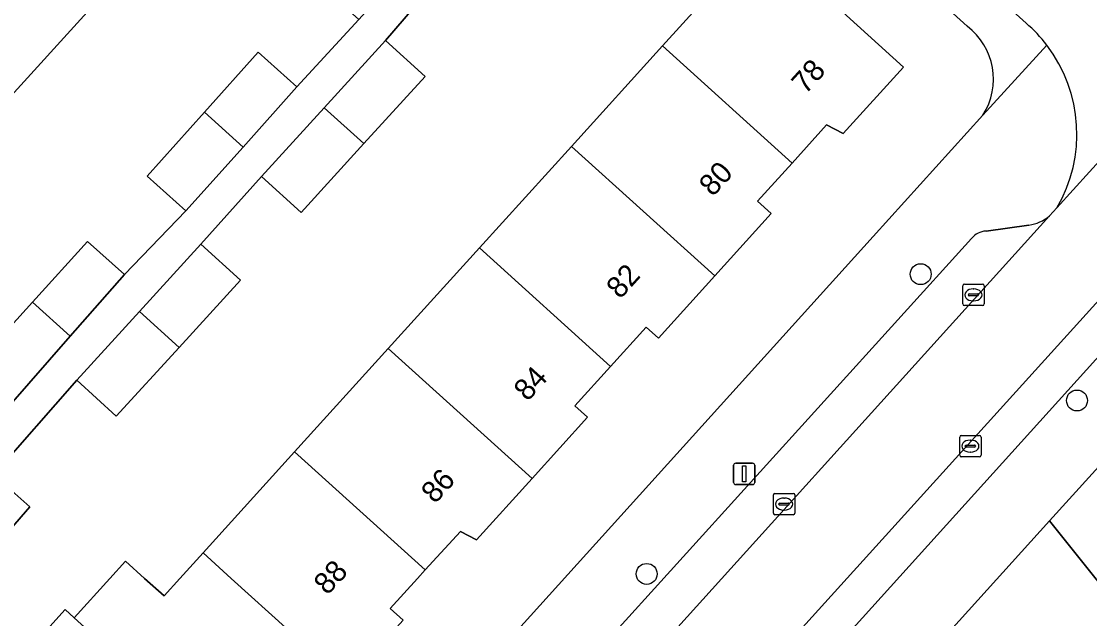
# Model space of a CAD drawing. Extents: x 159039 to 160102, y 381214 to 382524.
# Drawn here: x 159543.52 to 159593.38, y 381748.12 to 381776.02 of the extents above; entities that cross this region are included whole.
import ezdxf

# ---------------------------------------------------------------- set-up
doc = ezdxf.new("R2010")
doc.units = 0
for name, color, linetype in [('IMGEO_Boom', 7, 'Continuous'), ('IMGEO_Erf', 7, 'Continuous'), ('IMGEO_Groenvoorziening', 7, 'Continuous'), ('IMGEO_Kolk', 7, 'Continuous'), ('IMGEO_Lichtmast', 7, 'Continuous'), ('IMGEO_Muur', 7, 'Continuous'), ('IMGEO_Pand', 7, 'Continuous'), ('IMGEO_Pand_nummerreeks', 7, 'Continuous'), ('IMGEO_Parkeervlak_open', 7, 'Continuous'), ('IMGEO_Rijbaan_lokaal_open', 7, 'Continuous'), ('IMGEO_Voetpad_open', 7, 'Continuous')]:
    doc.layers.add(name, color=color, linetype=linetype)

msp = doc.modelspace()

# ---------------------------------------------------------------- linework, layer by layer
at = {"layer": 'IMGEO_Boom'}
for centre in [(159585.496, 381764.206), (159592.793, 381758.306), (159572.706, 381750.207)]:
    msp.add_circle(centre, 0.489, dxfattribs=at)
at = {"layer": 'IMGEO_Erf'}
for points in [[(159540.069, 381758.519), (159544.044, 381762.907), (159546.602, 381765.731), (159548.34, 381764.199), (159551.202, 381767.161), (159549.389, 381768.779), (159552.066, 381771.779), (159554.566, 381774.58), (159556.379, 381772.963), (159559.276, 381776.101), (159557.5, 381777.703), (159560.127, 381780.615), (159562.719, 381783.488), (159564.495, 381781.885), (159565.862, 381783.304), (159561.663, 381787.108), (159563.996, 381789.683), (159565.635, 381788.198), (159569.378, 381792.33), (159558.062, 381802.439)], [(159540.164, 381782.579), (159544.182, 381787.008), (159548.201, 381791.437), (159552.218, 381795.865), (159556.355, 381800.425), (159562.931, 381794.459), (159559.572, 381790.756), (159558.794, 381789.898), (159554.777, 381785.47), (159550.758, 381781.041), (159546.74, 381776.612), (159542.721, 381772.183)], [(159587.666, 381775.788), (159575.787, 381786.558), (159573.89, 381784.463), (159568.935, 381778.993), (159567.997, 381779.843), (159564.971, 381776.504), (159563.129, 381778.173), (159560.521, 381775.126), (159562.366, 381773.444), (159559.507, 381770.308), (159556.573, 381767.09), (159554.728, 381768.772), (159551.896, 381765.606), (159553.741, 381763.924), (159550.883, 381760.789), (159547.948, 381757.57), (159546.103, 381759.252), (159542.212, 381754.833), (159543.914, 381753.334), (159542.293, 381751.493)], [(159541.179, 381743.691), (159545.563, 381748.545), (159545.981, 381748.157), (159547.648, 381750), (159548.376, 381750.806), (159549.268, 381750), (159550.178, 381749.178), (159550.92, 381750), (159552, 381751.192), (159556.275, 381755.911), (159560.644, 381760.734), (159564.9, 381765.431), (159569.198, 381770.176), (159573.446, 381774.865), (159578.031, 381779.926), (159584.701, 381773.883), (159581.885, 381770.775), (159581.1, 381771.176), (159579.49, 381769.398), (159577.878, 381767.619), (159578.524, 381767.033), (159575.889, 381764.124), (159573.252, 381761.213), (159572.679, 381761.732), (159571.018, 381759.898), (159569.356, 381758.064), (159569.951, 381757.524), (159567.358, 381754.662), (159564.765, 381751.799), (159564.009, 381752.19), (159562.374, 381750.393), (159562.017, 381750), (159560.741, 381748.597), (159561.34, 381748.046)], [(159524.837, 381701.556), (159532.504, 381709.756), (159583.281, 381765.969), (159588.398, 381771.639)]]:
    msp.add_lwpolyline(points, dxfattribs=at)
msp.add_arc((159585.788, 381773.318), 3.103, 327.2509, 52.7603, dxfattribs=at)
at = {"layer": 'IMGEO_Groenvoorziening'}
msp.add_lwpolyline([(159582.201, 381742.385), (159585.166, 381738.629), (159595.879, 381747.215), (159591.503, 381752.685)], close=True, dxfattribs=at)
at = {"layer": 'IMGEO_Kolk'}
for p, q in [((159587.459, 381762.815), (159587.459, 381763.667)), ((159587.534, 381763.741), (159588.386, 381763.741)), ((159588.46, 381763.667), (159588.46, 381762.815)), ((159587.718, 381763.235), (159587.718, 381763.247)), ((159588.156, 381763.198), (159587.758, 381763.198)), ((159587.761, 381763.284), (159588.159, 381763.284)), ((159587.947, 381763.521), (159587.972, 381763.521)), ((159588.202, 381763.247), (159588.202, 381763.235)), ((159588.386, 381762.741), (159587.534, 381762.741)), ((159587.97, 381762.961), (159587.945, 381762.961)), ((159587.391, 381756.676), (159588.243, 381756.676)), ((159587.316, 381755.75), (159587.316, 381756.602)), ((159587.575, 381756.17), (159587.575, 381756.182)), ((159587.618, 381756.219), (159588.016, 381756.219)), ((159587.804, 381756.456), (159587.829, 381756.456)), ((159588.059, 381756.182), (159588.059, 381756.17)), ((159588.317, 381756.602), (159588.317, 381755.75)), ((159588.243, 381755.676), (159587.391, 381755.676)), ((159588.013, 381756.133), (159587.615, 381756.133)), ((159587.827, 381755.896), (159587.802, 381755.896)), ((159578.62, 381753.043), (159578.62, 381753.895)), ((159578.695, 381753.969), (159579.547, 381753.969)), ((159579.108, 381753.749), (159579.133, 381753.749)), ((159579.621, 381753.895), (159579.621, 381753.043)), ((159578.879, 381753.463), (159578.879, 381753.475)), ((159579.317, 381753.426), (159578.919, 381753.426)), ((159578.922, 381753.512), (159579.32, 381753.512)), ((159579.131, 381753.189), (159579.106, 381753.189)), ((159579.363, 381753.475), (159579.363, 381753.463)), ((159579.547, 381752.969), (159578.695, 381752.969))]:
    msp.add_line(p, q, dxfattribs=at)
for points in [[(159587.459, 381762.815), (159587.459, 381763.667)], [(159587.534, 381763.741), (159588.386, 381763.741)], [(159588.46, 381763.667), (159588.46, 381762.815)], [(159588.386, 381762.741), (159587.534, 381762.741)], [(159587.391, 381756.676), (159588.243, 381756.676)], [(159587.316, 381755.75), (159587.316, 381756.602)], [(159588.317, 381756.602), (159588.317, 381755.75)], [(159588.243, 381755.676), (159587.391, 381755.676)], [(159578.62, 381753.043), (159578.62, 381753.895)], [(159578.695, 381753.969), (159579.547, 381753.969)], [(159579.621, 381753.895), (159579.621, 381753.043)], [(159579.547, 381752.969), (159578.695, 381752.969)]]:
    msp.add_lwpolyline(points, dxfattribs=at)
for centre, radius, start, end in [((159587.536, 381763.665), 0.0765, 91.552, 178.448), ((159587.536, 381763.665), 0.0765, 91.552, 178.448), ((159588.384, 381763.665), 0.0765, 1.552, 88.448), ((159588.384, 381763.665), 0.0765, 1.552, 88.448), ((159587.758, 381763.244), 0.0403, 85.8775, 175.7526), ((159587.755, 381763.234), 0.0366, 178.938, 274.7102), ((159588.159, 381763.241), 0.043, 264.8664, 352.4533), ((159588.163, 381763.246), 0.0386, 1.7309, 96.639), ((159587.536, 381762.817), 0.0765, 181.552, 268.448), ((159587.536, 381762.817), 0.0765, 181.552, 268.448), ((159588.384, 381762.817), 0.0765, 271.552, 358.448), ((159588.384, 381762.817), 0.0765, 271.552, 358.448), ((159587.393, 381756.6), 0.0765, 91.552, 178.448), ((159587.393, 381756.6), 0.0765, 91.552, 178.448), ((159588.241, 381756.6), 0.0765, 1.552, 88.448), ((159588.241, 381756.6), 0.0765, 1.552, 88.448), ((159587.615, 381756.179), 0.0403, 85.8775, 175.7526), ((159587.612, 381756.169), 0.0366, 178.938, 274.7102), ((159588.016, 381756.176), 0.043, 264.8664, 352.4533), ((159588.02, 381756.181), 0.0386, 1.7309, 96.639), ((159587.393, 381755.752), 0.0765, 181.552, 268.448), ((159587.393, 381755.752), 0.0765, 181.552, 268.448), ((159588.241, 381755.752), 0.0765, 271.552, 358.448), ((159588.241, 381755.752), 0.0765, 271.552, 358.448), ((159578.697, 381753.893), 0.0765, 91.552, 178.448), ((159578.697, 381753.893), 0.0765, 91.552, 178.448), ((159579.545, 381753.893), 0.0765, 1.552, 88.448), ((159579.545, 381753.893), 0.0765, 1.552, 88.448), ((159578.919, 381753.472), 0.0403, 85.8775, 175.7526), ((159578.916, 381753.462), 0.0366, 178.938, 274.7102), ((159579.32, 381753.469), 0.043, 264.8664, 352.4533), ((159579.324, 381753.474), 0.0386, 1.7309, 96.639), ((159578.697, 381753.045), 0.0765, 181.552, 268.448), ((159578.697, 381753.045), 0.0765, 181.552, 268.448), ((159579.545, 381753.045), 0.0765, 271.552, 358.448), ((159579.545, 381753.045), 0.0765, 271.552, 358.448)]:
    msp.add_arc(centre, radius, start, end, dxfattribs=at)
for centre, major_axis, ratio, start_param, end_param in [((159587.946, 381763.241), (-0.387, 0.002), 0.722429, 4.712389, 7.853982), ((159587.971, 381763.241), (-0.39, 0.002), 0.717154, 1.570796, 4.712389), ((159587.803, 381756.176), (-0.387, 0.002), 0.722429, 4.712389, 7.853982), ((159587.828, 381756.176), (-0.39, 0.002), 0.717154, 1.570796, 4.712389), ((159579.107, 381753.469), (-0.387, 0.002), 0.722429, 4.712389, 7.853982), ((159579.132, 381753.469), (-0.39, 0.002), 0.717154, 1.570796, 4.712389)]:
    msp.add_ellipse(centre, major_axis=major_axis, ratio=ratio, start_param=start_param, end_param=end_param, dxfattribs=at)
at = {"layer": 'IMGEO_Lichtmast'}
for p, q in [((159576.761, 381754.479), (159576.761, 381755.279)), ((159576.761, 381755.279), (159576.761, 381754.479)), ((159576.861, 381755.379), (159577.651, 381755.379)), ((159577.651, 381755.379), (159576.861, 381755.379)), ((159577.751, 381755.279), (159577.751, 381754.479)), ((159577.751, 381754.479), (159577.751, 381755.279)), ((159577.651, 381754.379), (159576.861, 381754.379)), ((159576.861, 381754.379), (159577.651, 381754.379))]:
    msp.add_line(p, q, dxfattribs=at)
msp.add_lwpolyline([(159577.181, 381755.254), (159577.331, 381755.254), (159577.331, 381754.504), (159577.181, 381754.504), (159577.181, 381755.254)], dxfattribs=at)
for centre, start, end in [((159576.861, 381755.279), 90, 180), ((159576.861, 381755.279), 90, 180), ((159577.651, 381755.279), 0, 90), ((159577.651, 381755.279), 360, 90), ((159576.861, 381754.479), 180, 270), ((159576.861, 381754.479), 180, 270), ((159577.651, 381754.479), 270, 0), ((159577.651, 381754.479), 270, 0)]:
    msp.add_arc(centre, 0.1, start, end, dxfattribs=at)
at = {"layer": 'IMGEO_Muur'}
for points in [[(159575.787, 381786.558), (159587.666, 381775.788)], [(159588.398, 381771.639), (159583.281, 381765.969)]]:
    msp.add_lwpolyline(points, dxfattribs=at)
msp.add_arc((159585.788, 381773.318), 3.103, 327.2509, 52.7603, dxfattribs=at)
at = {"layer": 'IMGEO_Pand'}
for points in [[(159542.721, 381772.183), (159546.74, 381776.612), (159540.164, 381782.579), (159536.145, 381778.149)], [(159573.446, 381774.865), (159579.49, 381769.398), (159581.1, 381771.176), (159581.885, 381770.775), (159584.701, 381773.883), (159578.031, 381779.926)], [(159559.507, 381770.308), (159562.366, 381773.444), (159560.521, 381775.126), (159557.656, 381771.983)], [(159573.446, 381774.865), (159569.198, 381770.176), (159575.889, 381764.124), (159578.524, 381767.033), (159577.878, 381767.619), (159579.49, 381769.398)], [(159552.066, 381771.779), (159553.866, 381770.146), (159556.379, 381772.963), (159554.566, 381774.58)], [(159552.066, 381771.779), (159549.389, 381768.779), (159551.202, 381767.161), (159553.866, 381770.146)], [(159559.507, 381770.308), (159557.656, 381771.983), (159554.728, 381768.772), (159556.573, 381767.09)], [(159564.9, 381765.431), (159571.018, 381759.898), (159572.679, 381761.732), (159573.252, 381761.213), (159575.889, 381764.124), (159569.198, 381770.176)], [(159545.803, 381761.312), (159548.34, 381764.199), (159546.602, 381765.731), (159544.044, 381762.907)], [(159550.883, 381760.789), (159553.741, 381763.924), (159551.896, 381765.606), (159549.032, 381762.464)], [(159564.9, 381765.431), (159560.644, 381760.734), (159567.358, 381754.662), (159569.951, 381757.524), (159569.356, 381758.064), (159571.018, 381759.898)], [(159545.803, 381761.312), (159544.044, 381762.907), (159540.069, 381758.519), (159541.922, 381756.896)], [(159550.883, 381760.789), (159549.032, 381762.464), (159546.103, 381759.252), (159547.948, 381757.57)], [(159567.358, 381754.662), (159560.644, 381760.734), (159556.275, 381755.911), (159562.374, 381750.393), (159564.009, 381752.19), (159564.765, 381751.799)], [(159542.212, 381754.833), (159541.109, 381755.804), (159539.52, 381754.001), (159542.293, 381751.493), (159543.914, 381753.334)], [(159558.7, 381745.132), (159561.34, 381748.046), (159560.741, 381748.597), (159562.017, 381750), (159562.374, 381750.393), (159556.275, 381755.911), (159552, 381751.192), (159553.318, 381750)], [(159553.894, 381741.001), (159555.476, 381742.747), (159556.06, 381742.218), (159558.7, 381745.132), (159553.318, 381750), (159552, 381751.192), (159550.92, 381750), (159550.178, 381749.178), (159549.268, 381750), (159548.376, 381750.806), (159547.648, 381750), (159545.981, 381748.157)], [(159553.894, 381741.001), (159545.981, 381748.157), (159545.563, 381748.545), (159541.179, 381743.691), (159541.512, 381743.381), (159550.058, 381735.652), (159552.579, 381738.435), (159552.314, 381739.257)]]:
    msp.add_lwpolyline(points, close=True, dxfattribs=at)
at = {"layer": 'IMGEO_Parkeervlak_open'}
for points in [[(159600.356, 381770.24), (159559.749, 381725.348), (159557.919, 381723.045)], [(159528.664, 381697.665), (159529.21, 381698.27), (159538.424, 381708.169), (159591.512, 381766.925)], [(159560.998, 381724.03), (159599.764, 381766.979)], [(159590.55, 381766.501), (159588.546, 381766.222)], [(159587.875, 381765.875), (159529.392, 381701.303)]]:
    msp.add_lwpolyline(points, dxfattribs=at)
for centre, radius, start, end in [((159590.296, 381768.38), 1.896, 277.6895, 309.8813), ((159588.61, 381765.276), 0.948, 93.8635, 140.8269)]:
    msp.add_arc(centre, radius, start, end, dxfattribs=at)
at = {"layer": 'IMGEO_Rijbaan_lokaal_open'}
for points in [[(159550.255, 381812.115), (159558.749, 381804.5), (159570.287, 381794.097), (159577.561, 381787.517), (159590.415, 381775.929)], [(159613.786, 381785.161), (159629.549, 381802.659), (159626.352, 381805.552), (159602.517, 381779.098), (159591.852, 381767.299), (159591.512, 381766.925), (159538.424, 381708.169), (159529.21, 381698.27), (159532.297, 381695.293), (159544.91, 381708.807), (159546.267, 381710.129)], [(159591.852, 381767.299), (159602.517, 381779.098)], [(159557.557, 381722.559), (159557.919, 381723.045), (159559.749, 381725.348), (159600.356, 381770.24)]]:
    msp.add_lwpolyline(points, dxfattribs=at)
for centre, radius, start, end in [((159585.969, 381770.772), 6.809, 37.3225, 49.2373), ((159585.949, 381770.75), 6.838, 329.6863, 37.3603)]:
    msp.add_arc(centre, radius, start, end, dxfattribs=at)
at = {"layer": 'IMGEO_Voetpad_open'}
for points in [[(159590.415, 381775.929), (159577.561, 381787.517), (159570.287, 381794.097), (159558.749, 381804.5)], [(159558.062, 381802.439), (159569.378, 381792.33), (159571.944, 381790.019), (159572.883, 381789.174), (159575.787, 381786.558), (159587.666, 381775.788)], [(159542.212, 381754.833), (159546.103, 381759.252), (159549.032, 381762.464), (159551.896, 381765.606), (159554.728, 381768.772), (159557.656, 381771.983), (159560.521, 381775.126), (159563.129, 381778.173), (159563.012, 381778.279), (159566.036, 381781.618), (159566.767, 381782.424), (159570.993, 381787.088), (159572.883, 381789.174), (159571.944, 381790.019), (159565.862, 381783.304), (159564.495, 381781.885), (159561.899, 381779.008), (159559.276, 381776.101), (159556.379, 381772.963), (159553.866, 381770.146), (159551.202, 381767.161), (159548.34, 381764.199), (159545.803, 381761.312), (159541.922, 381756.896)], [(159591.384, 381774.9), (159588.398, 381771.639), (159583.281, 381765.969), (159532.504, 381709.756), (159524.837, 381701.556), (159520.954, 381696.597)], [(159588.398, 381771.639), (159591.384, 381774.9)], [(159569.772, 381728.646), (159579.116, 381738.929), (159582.201, 381742.385), (159591.503, 381752.685), (159594.578, 381756.07), (159607.564, 381770.439), (159609.56, 381772.721)], [(159609.56, 381772.721), (159607.564, 381770.439), (159615.622, 381762.994), (159617.118, 381761.612), (159600.687, 381748.454), (159599.501, 381749.932), (159594.578, 381756.07), (159591.503, 381752.685), (159595.879, 381747.215)], [(159591.512, 381766.925), (159591.852, 381767.299)], [(159599.764, 381766.979), (159560.998, 381724.03)], [(159588.546, 381766.222), (159590.55, 381766.501)], [(159529.392, 381701.303), (159587.875, 381765.875)]]:
    msp.add_lwpolyline(points, dxfattribs=at)
for centre, radius, start, end in [((159585.788, 381773.318), 3.103, 327.2509, 52.7603), ((159585.969, 381770.772), 6.809, 37.3225, 49.2373), ((159585.949, 381770.75), 6.838, 329.6863, 37.3603), ((159590.296, 381768.38), 1.896, 277.6895, 309.8813), ((159588.61, 381765.276), 0.948, 93.8635, 140.8269)]:
    msp.add_arc(centre, radius, start, end, dxfattribs=at)

# ---------------------------------------------------------------- texts
at = {"layer": 'IMGEO_Pand_nummerreeks'}
for s, rotation, p in [('78', 47.8805, (159580.119, 381772.572)), ('80', 47.8805, (159575.797, 381767.792)), ('82', 47.8805, (159571.47, 381763.007)), ('84', 47.8805, (159567.15, 381758.229)), ('86', 47.8805, (159562.828, 381753.449)), ('88', 47.0664, (159557.803, 381749.18))]:
    msp.add_text(s, height=1, rotation=rotation, dxfattribs=at).set_placement(p)

doc.saveas('drawing.dxf')
